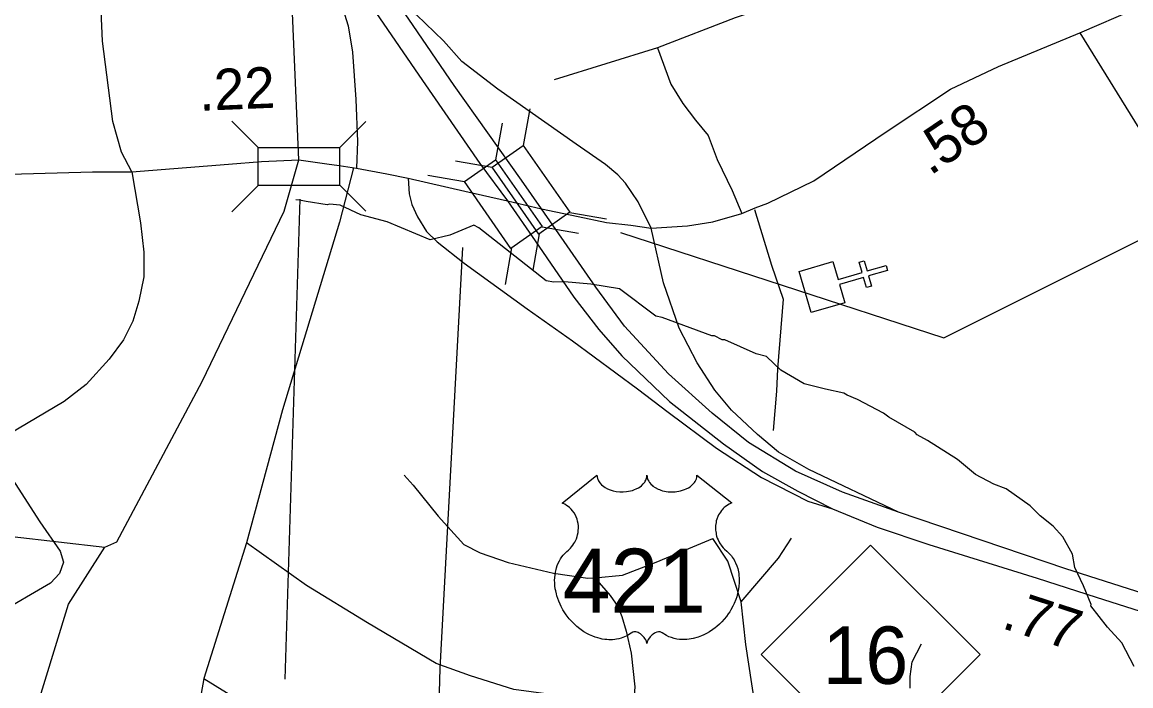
# Model space of a CAD drawing. Extents: x 1248224 to 1454986, y 825081 to 985870.
# Drawn here: x 1356695 to 1360069, y 875844 to 877864 of the extents above; entities that cross this region are included whole.
import ezdxf

# ---------------------------------------------------------------- set-up
doc = ezdxf.new("R2010")
doc.units = 0
for name, color, linetype in [('Exist Cultural Church CELL', 7, 'Continuous'), ('Exist Hydrographic Creek Single Shore', 7, 'Continuous'), ('Exist Hydrographic Misc Water Feature', 7, 'Continuous'), ('Exist Road Non-System Type 51', 7, 'Continuous'), ('Exist Road Primary NC Attributed', 7, 'Continuous'), ('Exist Road Primary NC Mileage Hundredths English Label', 7, 'Continuous'), ('Exist Road Primary NC Shield CELL', 7, 'Continuous'), ('Exist Road Primary NC Shield Number Label', 7, 'Continuous'), ('Exist Road Primary NC Structure Standard Bridge CELL', 7, 'Continuous'), ('Exist Road Primary NC Structure Standard Bridge Number Label', 7, 'Continuous'), ('Exist Road Primary US Divided Attributed', 7, 'Continuous'), ('Exist Road Primary US Mileage Hundredths English Label', 7, 'Continuous'), ('Exist Road Primary US Ramp 1 Lane  Attributed', 7, 'Continuous'), ('Exist Road Primary US Shield CELL', 7, 'Continuous'), ('Exist Road Primary US Shield Number Label', 7, 'Continuous'), ('Exist Road Primary US Structure Standard Bridge CELL', 7, 'Continuous'), ('Exist Road Primary US Structure Standard Bridge Number Label', 7, 'Continuous')]:
    doc.layers.add(name, color=color, linetype=linetype)

msp = doc.modelspace()

# ---------------------------------------------------------------- linework, layer by layer
at = {"layer": 'Exist Cultural Church CELL'}
msp.add_lwpolyline([(1359161.6, 877135.8), (1359177.7, 877081.2), (1359250.8, 877102.6), (1359241.8, 877133.3), (1359257.1, 877137.8), (1359266.1, 877107.1), (1359323.8, 877124), (1359328.3, 877108.6), (1359270.6, 877091.7), (1359279.6, 877061), (1359264.3, 877056.5), (1359255.3, 877087.2), (1359182.2, 877065.8), (1359198.3, 877010.4), (1359096.2, 876980.5), (1359059.5, 877105.8)], close=True, dxfattribs=at)
at = {"layer": 'Exist Hydrographic Creek Single Shore'}
msp.add_lwpolyline([(1356645.5, 875403.3), (1356724.7, 875732.1), (1356835.6, 876092.3), (1356945.7, 876266), (1356982.4, 876282.7), (1357242.7, 876770.2), (1357492.1, 877289), (1357536.9, 877445.2), (1357509.3, 878080.7), (1357335.7, 878357.8), (1357212.3, 878518.1), (1357099.3, 878689.1)], dxfattribs=at)
at = {"layer": 'Exist Hydrographic Misc Water Feature'}
for points in [[(1360079.1, 875902.6), (1360041.5, 875974.5), (1359997.8, 876022.4), (1359947.3, 876087.6), (1359948.4, 876091.1), (1359924.6, 876148), (1359897.9, 876204.6), (1359890.8, 876244.8), (1359861.9, 876297.5), (1359832.7, 876330.1), (1359793.3, 876361.1), (1359762, 876391.7), (1359689.1, 876443.4), (1359651.5, 876458.3), (1359596.1, 876487.6), (1359541.2, 876532.8), (1359450.4, 876591), (1359418.8, 876607.7), (1359411, 876615.8), (1359332, 876661.6), (1359316.2, 876674), (1359237.2, 876715.8), (1359205.5, 876728.5), (1359195.6, 876734.7), (1359139, 876747.1), (1359074.3, 876763.5), (1359003.1, 876805.1), (1358960.1, 876846.1), (1358928.3, 876854.9), (1358833.1, 876897), (1358825.1, 876897.2), (1358801.5, 876909.7), (1358793.5, 876909.9), (1358642.6, 876965.4), (1358622.7, 876969.8), (1358512.6, 877052.3), (1358424.9, 877066.4), (1358345.1, 877074.2), (1358313, 877072.9), (1358289.1, 877077.4), (1358084.7, 877238.1), (1358068.9, 877246.5), (1357996.2, 877216.2), (1357935.9, 877201.5), (1357805.1, 877256.6), (1357725.5, 877278.3), (1357662.3, 877307.8), (1357630.3, 877310.5), (1357622.3, 877308.7), (1357558.4, 877318.2), (1357538.5, 877322.6), (1357527.8, 877323.8)], [(1356663.8, 876298.7), (1356945.7, 876266)]]:
    msp.add_lwpolyline(points, dxfattribs=at)
at = {"layer": 'Exist Road Non-System Type 51'}
for points in [[(1357028.4, 877409.1), (1356996.5, 877468.3), (1356970.7, 877562.1), (1356939.5, 877806.8), (1356926.6, 878084.6), (1356906.5, 878280.7), (1356899.4, 878501.9)], [(1359195.7, 877989.7), (1358864.7, 877877.2), (1358627.9, 877786.4)], [(1359913.2, 877832.2), (1360119.6, 877499.5), (1360218.9, 877322.9), (1360246.4, 877300.8), (1360288.7, 877300.8), (1360490.9, 877363.3), (1360653.2, 877403.5)], [(1358627.9, 877786.4), (1358313.6, 877688.9)], [(1358627.9, 877786.4), (1358668.3, 877676), (1358705.1, 877617.2), (1358743.7, 877565.7), (1358782.3, 877519.7), (1358809.9, 877446.1), (1358855.8, 877352.3), (1358885.2, 877282.4)], [(1357028.4, 877409.1), (1357054.4, 877253.5), (1357064.7, 877163.8), (1357064.7, 877089.5), (1357049.3, 877015.2), (1357031.4, 876953.8), (1357003.2, 876897.4), (1356959.7, 876838.5)], [(1357703.3, 877421.4), (1357660.4, 877255.8), (1357487.2, 876684.5), (1357376.8, 876279.1)], [(1358923.7, 877294.1), (1358975.2, 877124.9), (1359010.5, 877021.1), (1358993.5, 876809.4), (1358990.1, 876741.1), (1358979.8, 876621.7)], [(1356959.7, 876838.5), (1356889.1, 876760.9), (1356822.5, 876709.6), (1356597.2, 876576.4), (1356398.2, 876452), (1356334.4, 876413.7), (1356256.8, 876363.8), (1356036.6, 876222.9), (1355962.4, 876166.5), (1355911.2, 876115.3), (1355875.4, 876056.4), (1355869.3, 876046), (1355847.2, 875997.4), (1355819.1, 875887.3), (1355806.3, 875772), (1355788.3, 875669.5), (1355773.1, 875426.9), (1355745, 875234.8), (1355729.7, 875128.1), (1355730.3, 875074.2), (1355738, 875047.3)], [(1356597.2, 876576.4), (1356748.7, 876342.7), (1356810.3, 876253.5), (1356820.8, 876220.3), (1356808.1, 876186.3), (1356780.5, 876156.5), (1356616.9, 876060.9), (1356595.7, 876054.5), (1356570.2, 876065.1), (1356549, 876097), (1356481, 876211.8), (1356438.5, 876275.6), (1356419.4, 876328.7), (1356408.8, 876386.1), (1356406.7, 876407.3), (1356398.2, 876452)], [(1357857.2, 876485), (1357884.2, 876454.3), (1357960.3, 876360.9), (1358038.9, 876273.7), (1358088, 876249.1), (1358174, 876219.6), (1358311.5, 876186.4), (1358416.5, 876172), (1358437.4, 876172.9)], [(1357376.8, 876279.1), (1357247.8, 875866.3)], [(1357560.1, 876149.6), (1357376.8, 876279.1)], [(1358437.4, 876172.9), (1358522.1, 876180.9), (1358624, 876220.2), (1358698.8, 876252), (1358796.6, 876292.2)], [(1358882.6, 876099.8), (1358842, 876223.4), (1358796.6, 876292.2)], [(1358882.6, 876099.8), (1358996.8, 876232.4), (1359036, 876293.4)], [(1358556.4, 875799.2), (1358447.2, 875802.9), (1358334.2, 875813.9), (1358190.6, 875832.4), (1358059.2, 875874.1), (1357954.8, 875912.2), (1357745.3, 876036.1), (1357560.1, 876149.6)], [(1358437.4, 876172.9), (1358484, 876118.5), (1358507.3, 876085.3), (1358519.6, 876054.6), (1358533.1, 876010.3), (1358547.8, 875942.8), (1358558.9, 875840.8), (1358556.4, 875799.2)], [(1359374.4, 874620.5), (1359403.9, 874694.2), (1359428.4, 874758.1), (1359432.1, 874801.1), (1359428.4, 874852.7), (1359401.6, 874898.7), (1359379.5, 874928.1), (1359342.6, 874956.4), (1359297.2, 874962.5), (1359240.7, 874972.4), (1359190.4, 874988.3), (1359140.1, 875019.1), (1359059, 875079.3), (1358986.6, 875165.3), (1358963.5, 875211.4), (1358958.6, 875250.7), (1358954.9, 875281.4), (1358963.5, 875489), (1358954.9, 875575), (1358945.1, 875657.3), (1358897.3, 875969.5), (1358882.6, 876099.8)], [(1359397.5, 875836.8), (1359397.5, 875872.4), (1359403.6, 875916.6), (1359431.8, 875971.9)], [(1357247.8, 875866.3), (1357207.3, 875637.7), (1357192.8, 875484.3)], [(1357247.8, 875866.3), (1357363.9, 875794.4), (1357663.5, 875605.2), (1357905.3, 875466.4), (1358018.3, 875425.8), (1358082.1, 875413.5), (1358238, 875395.1), (1358448.7, 875367), (1358589.9, 875347.4)]]:
    msp.add_lwpolyline(points, dxfattribs=at)
at = {"layer": 'Exist Road Primary NC Attributed'}
for points in [[(1358609.3, 877237), (1358719.9, 877243.9), (1358796.2, 877256.9), (1358885.2, 877282.4), (1358925.9, 877299.2), (1358964.2, 877313), (1359103.7, 877380.9), (1359323.8, 877530.8), (1359520.3, 877660.6), (1359666.2, 877729.7), (1359913.2, 877832.2), (1360082.9, 877904.6), (1360227.3, 877967.4), (1360370.6, 878035.3), (1360480.7, 878109.6), (1360751.8, 878277.1), (1361038.5, 878454.3)], [(1353158.9, 876354.1), (1353223.3, 876399), (1353407.6, 876550.2), (1353627, 876716), (1353862.5, 876897.9), (1354008.5, 877015.7), (1354186.8, 877158.3), (1354355.7, 877281.3), (1354494, 877350.4), (1354614.3, 877401.7), (1354752.5, 877429.9), (1354952.2, 877450.3), (1355192.8, 877455.5), (1355805.9, 877434.8), (1356097.8, 877422), (1356451, 877396.4), (1356657.2, 877401.4), (1356908.1, 877409.1), (1357028.4, 877409.1)], [(1357028.4, 877409.1), (1357322.7, 877432.2), (1357423.2, 877440.4), (1357536.9, 877445.2)], [(1357536.9, 877445.2), (1357621.7, 877433), (1357659.6, 877428.1), (1357711.9, 877420.4)], [(1357711.9, 877420.4), (1357804.5, 877402.5), (1357869.7, 877389.5)], [(1357869.7, 877389.5), (1358041.5, 877349.9), (1358171.3, 877320.7)], [(1358171.3, 877320.7), (1358275.4, 877296.6)], [(1358275.4, 877296.6), (1358386.9, 877272.5), (1358473, 877254.9), (1358547.3, 877246.6), (1358609.3, 877237)]]:
    msp.add_lwpolyline(points, dxfattribs=at)
at = {"layer": 'Exist Road Primary NC Shield CELL'}
msp.add_lwpolyline([(1358943.8, 875939.4), (1359276.8, 876272.4), (1359609.8, 875939.4), (1359276.8, 875606.4)], close=True, dxfattribs=at)
at = {"layer": 'Exist Road Primary NC Structure Standard Bridge CELL'}
for p, q in [((1357332.8, 877562.6), (1357412.8, 877482.5)), ((1357660.7, 877482), (1357740.8, 877562)), ((1357332.8, 877286.7), (1357412.8, 877366.7)), ((1357660.7, 877368.8), (1357740.8, 877288.8))]:
    msp.add_line(p, q, dxfattribs=at)
msp.add_lwpolyline([(1357412.8, 877482.5), (1357660.7, 877482.5), (1357660.7, 877366.7), (1357412.8, 877366.7)], close=True, dxfattribs=at)
at = {"layer": 'Exist Road Primary NC Structure Standard Bridge Number Label'}
msp.add_line((1357539.2, 877325.7), (1357493.5, 875863.9), dxfattribs=at)
at = {"layer": 'Exist Road Primary US Divided Attributed'}
for points in [[(1357303.4, 878548.8), (1357410.2, 878397.1), (1357544.8, 878214.5), (1357660.8, 878044.2), (1357770.7, 877894.1), (1357913, 877686.7), (1358087.9, 877434.3), (1358171.3, 877320.7)], [(1358275.4, 877296.6), (1358214.7, 877383.3), (1358009, 877671.2), (1357871.3, 877873.9), (1357626.8, 878226.9)], [(1358171.3, 877320.7), (1358256.2, 877198.5), (1358373.2, 877026.8), (1358449.7, 876928.5), (1358519.9, 876848.9), (1358665, 876710), (1358828.8, 876580.4), (1358947.3, 876496.1), (1359055, 876436.8), (1359160.5, 876382.8)], [(1359362.1, 876372.9), (1359191.4, 876433.9), (1359048.5, 876497.7), (1358905.6, 876585.1), (1358794.4, 876674.1), (1358661.8, 876794.2), (1358527.7, 876939.4), (1358440.3, 877058), (1358275.4, 877296.6)], [(1359160.5, 876382.8), (1359296.9, 876327), (1359454.3, 876274.5), (1359783.5, 876171.5), (1359963.5, 876113.6), (1360096.8, 876071.3), (1360321.1, 876000.2)], [(1360636.8, 875961.6), (1360236.7, 876082.9), (1360109.7, 876124), (1359870.9, 876200.5), (1359362.1, 876372.9)]]:
    msp.add_lwpolyline(points, dxfattribs=at)
at = {"layer": 'Exist Road Primary US Ramp 1 Lane  Attributed'}
for points in [[(1357303.4, 878548.8), (1357381.8, 878430), (1357482.9, 878267.1), (1357580.4, 878123.2), (1357626.8, 878028.7), (1357650, 877971.5), (1357687.1, 877853.8), (1357699.5, 877773.3), (1357710.4, 877629.4), (1357715, 877500.9), (1357711.9, 877420.4)], [(1358609.3, 877237), (1358569.8, 877317.1), (1358530.4, 877373.8), (1358507.4, 877399.8), (1358470, 877431), (1358381, 877493.5), (1358142.4, 877660.5), (1358033.1, 877744.8), (1357977, 877807.2), (1357894.3, 877886.8), (1357805.4, 877996), (1357688.4, 878159.9), (1357626.8, 878226.9)], [(1357869.7, 877389.5), (1357872.8, 877341.5), (1357880.5, 877309), (1357897.6, 877271.8), (1357925.4, 877226.9), (1357957.9, 877196), (1358039.9, 877130.9), (1358231.7, 876991.6), (1358369.4, 876894.1), (1358567.5, 876748.6), (1358660.3, 876677.4), (1358807.3, 876567.5), (1358945, 876477.7), (1359085.8, 876406.5), (1359160.5, 876382.8)], [(1359362.1, 876372.9), (1359088.9, 876502.5), (1358996.1, 876555.1), (1358932.6, 876609.3), (1358853.7, 876683.6), (1358802.7, 876744), (1358748.5, 876827.6), (1358694.4, 876932.8), (1358646.4, 877070.6), (1358609.3, 877237)]]:
    msp.add_lwpolyline(points, dxfattribs=at)
at = {"layer": 'Exist Road Primary US Shield CELL'}
msp.add_lwpolyline([(1358444, 876485), (1358444.3, 876480.6), (1358445.3, 876475.4), (1358446.2, 876472.7), (1358448.6, 876467.6), (1358452.6, 876461.5), (1358458.2, 876455.5), (1358464.6, 876450.3), (1358468.8, 876447.5), (1358476.1, 876443.7), (1358484.3, 876440.2), (1358493.5, 876437.6), (1358502.8, 876435.7), (1358513.1, 876434.5), (1358523.2, 876434.4), (1358534.1, 876435.2), (1358546.1, 876437.5), (1358551.7, 876438.9), (1358557.9, 876441.1), (1358563.7, 876443.5), (1358570.1, 876446.9), (1358575.1, 876450.1), (1358579.1, 876453), (1358584.8, 876458.4), (1358589.3, 876464), (1358591.1, 876467.1), (1358592.8, 876470.2), (1358595, 876476.6), (1358595.6, 876479.4), (1358596.1, 876485.3), (1358596.4, 876480.3), (1358597, 876477.2), (1358597.8, 876474.2), (1358599, 876471), (1358601.3, 876466.5), (1358603.8, 876462.7), (1358608.5, 876457.2), (1358611.5, 876454.4), (1358614.2, 876452.2), (1358621.4, 876447.2), (1358629.8, 876443), (1358634, 876441.1), (1358638.3, 876439.6), (1358643.7, 876438), (1358649.2, 876436.7), (1358654.8, 876435.7), (1358660.4, 876434.9), (1358666.2, 876434.5), (1358670.9, 876434.4), (1358676.7, 876434.4), (1358682, 876434.7), (1358687.5, 876435.4), (1358693.5, 876436.4), (1358698.3, 876437.4), (1358704.7, 876439.1), (1358710.5, 876441.2), (1358715.6, 876443.4), (1358722.2, 876446.9), (1358727.5, 876450.2), (1358731.4, 876453.3), (1358736, 876457.6), (1358740.4, 876462.7), (1358743, 876466.4), (1358744.8, 876470.2), (1358746.5, 876474.2), (1358747.6, 876478.5), (1358748.1, 876482.2), (1358748.2, 876485.4), (1358854.4, 876400.7), (1358851.9, 876399.8), (1358846.2, 876396.9), (1358841.6, 876394.2), (1358834.3, 876389.1), (1358831.1, 876386.3), (1358828, 876383.3), (1358825.1, 876380.2), (1358822.6, 876377.2), (1358819.5, 876372.9), (1358816.7, 876368.7), (1358814, 876364), (1358812.1, 876359.9), (1358808.8, 876351.3), (1358807.2, 876345.9), (1358806.2, 876341.3), (1358805, 876331.9), (1358804.6, 876327.3), (1358804.6, 876322.9), (1358804.9, 876318.2), (1358805.3, 876313.7), (1358806.2, 876308.9), (1358806.9, 876304.8), (1358808.2, 876299.7), (1358810.1, 876293.8), (1358812.4, 876288.1), (1358817.3, 876278.9), (1358823.5, 876269.4), (1358828, 876264.2), (1358832.4, 876259.6), (1358838.9, 876254.1), (1358842.5, 876251), (1358846.6, 876246.9), (1358853.2, 876239.2), (1358855.9, 876235.5), (1358858.7, 876231.5), (1358861.2, 876227.2), (1358863.7, 876222.7), (1358865.7, 876218.8), (1358869.4, 876209.7), (1358872.2, 876200.8), (1358873.4, 876196.2), (1358875.4, 876185.7), (1358876.1, 876180.6), (1358877, 876170.4), (1358877, 876158.1), (1358876, 876146.4), (1358873.8, 876132.8), (1358872, 876124.6), (1358869.2, 876115.1), (1358866.5, 876106.9), (1358861.7, 876094.8), (1358857.4, 876086), (1358851.8, 876075.7), (1358848, 876069.5), (1358843.5, 876062.8), (1358837.9, 876055.2), (1358831.4, 876047), (1358823.5, 876038.4), (1358817.2, 876032.1), (1358808.9, 876024.7), (1358803.9, 876020.5), (1358796.7, 876015.1), (1358786.9, 876008.6), (1358777.3, 876003), (1358769.1, 875998.8), (1358761.8, 875995.6), (1358752.4, 875992.1), (1358736.7, 875987.7), (1358731, 875986.5), (1358724.2, 875985.5), (1358717.8, 875984.9), (1358711.7, 875984.5), (1358703.4, 875984.5), (1358695.2, 875985.2), (1358687.4, 875986.3), (1358679.3, 875988), (1358670.8, 875990.5), (1358663.1, 875993.5), (1358655.4, 875997.3), (1358642.2, 876005.6), (1358638.4, 876007.6), (1358636.3, 876008.2), (1358631.2, 876008.5), (1358626.4, 876007.4), (1358621.5, 876005.5), (1358618.6, 876003.9), (1358614.7, 876001.4), (1358611.6, 875999), (1358608, 875995.5), (1358605.5, 875992.6), (1358603.6, 875990.4), (1358599.9, 875984.5), (1358598.6, 875981.8), (1358597.2, 875978.2), (1358596, 875972.9), (1358594.3, 875979.6), (1358592.3, 875984), (1358590.1, 875987.7), (1358587.7, 875991.1), (1358584, 875995.3), (1358580.7, 875998.5), (1358576.7, 876001.8), (1358572.4, 876004.4), (1358569, 876006.1), (1358565.9, 876007.3), (1358562, 876008.3), (1358558.9, 876008.5), (1358556.3, 876008.5), (1358552.8, 876007.6), (1358548, 876004.2), (1358543.4, 876001), (1358538.5, 875998), (1358532.6, 875994.8), (1358528.2, 875992.8), (1358523.1, 875990.8), (1358517.1, 875988.8), (1358510.5, 875987.1), (1358503.8, 875985.8), (1358497.9, 875984.8), (1358491.6, 875984.3), (1358485.9, 875984.1), (1358479.9, 875984.1), (1358474.3, 875984.6), (1358467.8, 875985.2), (1358459.8, 875986.3), (1358453.2, 875987.9), (1358446.1, 875989.7), (1358438.9, 875992), (1358431.2, 875995), (1358421.5, 875999.2), (1358414.8, 876002.6), (1358404.2, 876008.7), (1358391.8, 876017.3), (1358382.4, 876024.9), (1358375.5, 876031.1), (1358365.4, 876041.4), (1358359.5, 876048.1), (1358350.2, 876060.2), (1358344.2, 876068.9), (1358340.3, 876075.3), (1358334.7, 876085.6), (1358331.6, 876092.1), (1358327.6, 876101.5), (1358324.4, 876110.1), (1358321.8, 876118.3), (1358320.3, 876123.5), (1358318.3, 876132.6), (1358317.1, 876139.1), (1358315.9, 876147.9), (1358315.3, 876157.3), (1358315.1, 876165.9), (1358315.4, 876173), (1358316.2, 876181.4), (1358317.6, 876190.3), (1358319.3, 876197.9), (1358320.8, 876203.3), (1358323.1, 876210), (1358326.1, 876217.3), (1358329.6, 876224.4), (1358332.9, 876230.2), (1358337.1, 876236.5), (1358341.3, 876241.8), (1358346.7, 876247.7), (1358352.4, 876253.1), (1358357.5, 876257.3), (1358363.7, 876263.4), (1358366.9, 876267), (1358370.7, 876272.1), (1358373.8, 876276.8), (1358376.3, 876281), (1358379.5, 876287.2), (1358381.5, 876291.9), (1358383.9, 876299), (1358385.1, 876304), (1358386.4, 876310.5), (1358387.2, 876316.6), (1358387.5, 876324.2), (1358387.3, 876330.5), (1358386.5, 876337.8), (1358385.1, 876344.9), (1358383.5, 876351), (1358380.8, 876358.1), (1358378.4, 876363.2), (1358374.3, 876370.2), (1358369.8, 876376.6), (1358365.1, 876381.9), (1358360.4, 876386.6), (1358355.9, 876390.1), (1358351.6, 876393.2), (1358346.2, 876396.5), (1358341, 876399.1), (1358337.7, 876400.4)], close=True, dxfattribs=at)
at = {"layer": 'Exist Road Primary US Structure Standard Bridge CELL'}
for p, q in [((1358239.7, 877600.3), (1358219.8, 877488.9)), ((1358155.2, 877556.7), (1358135.4, 877445.3)), ((1358013.4, 877442.5), (1358124.8, 877422.7)), ((1357929, 877398.9), (1358040.4, 877379)), ((1358361.1, 877285.2), (1358472.5, 877265.4)), ((1358276.8, 877241.6), (1358388.2, 877221.8)), ((1358268.3, 877220.5), (1358248.4, 877109.1)), ((1358183.9, 877176.9), (1358164.1, 877065.5))]:
    msp.add_line(p, q, dxfattribs=at)
for points in [[(1358219.8, 877488.9), (1358361.6, 877285.5), (1358266.6, 877219.3), (1358124.8, 877422.7)], [(1358135.4, 877445.3), (1358277.2, 877242), (1358182.2, 877175.7), (1358040.4, 877379)]]:
    msp.add_lwpolyline(points, close=True, dxfattribs=at)
at = {"layer": 'Exist Road Primary US Structure Standard Bridge Number Label'}
for points in [[(1358515.4, 877224.4), (1359500, 876903.8), (1360461.7, 877384.6)], [(1358034.5, 877178.6), (1357965.8, 875896.3), (1357942.9, 875094.8)]]:
    msp.add_lwpolyline(points, dxfattribs=at)

# ---------------------------------------------------------------- texts
at = {"layer": 'Exist Road Primary NC Mileage Hundredths English Label'}
for s, rotation, p in [('.22', 2.4384, (1357234.4, 877594.3)), ('.58', 34.2461, (1359457.6, 877395.2))]:
    msp.add_text(s, height=125, rotation=rotation, dxfattribs=at).set_placement(p)
at = {"layer": 'Exist Road Primary NC Shield Number Label'}
msp.add_text('16', height=175, dxfattribs=at).set_placement((1359130.9, 875849.7))
at = {"layer": 'Exist Road Primary US Mileage Hundredths English Label'}
msp.add_text('.77', height=125, rotation=341.9768, dxfattribs=at).set_placement((1359672.1, 876020.6))
at = {"layer": 'Exist Road Primary US Shield Number Label'}
msp.add_text('421', height=195, dxfattribs=at).set_placement((1358340.1, 876066.3))

doc.saveas('drawing.dxf')
